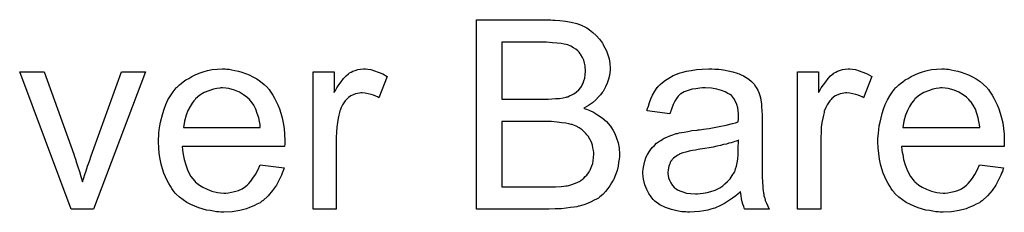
# Model space of a CAD drawing. Extents: x -1.5 to 9, y -3 to 5.
# Tile 359 of 368: x 7.147 to 7.5641, y 2.0459 to 2.1273. Entities that reach past the tile are written whole.
import ezdxf

# ---------------------------------------------------------------- set-up
doc = ezdxf.new("R2010")
doc.units = 0
doc.layers.add('qfn16-30-34-a_mechanical_19', color=1, linetype='CONTINUOUS')

msp = doc.modelspace()

# ---------------------------------------------------------------- linework, layer by layer
at = {"layer": 'qfn16-30-34-a_mechanical_19', "color": 1}
for points in [[(7.372821, 2.127142), (7.373747, 2.127142), (7.375829, 2.126911), (7.378143, 2.12668), (7.380573, 2.126217), (7.383002, 2.125638), (7.385201, 2.124828), (7.385316, 2.124828), (7.385432, 2.124713), (7.386126, 2.124365), (7.387168, 2.123787), (7.388325, 2.122977), (7.389713, 2.121936), (7.391217, 2.120663), (7.392606, 2.119043), (7.393878, 2.117308), (7.393994, 2.117076), (7.394341, 2.116382), (7.39492, 2.115457), (7.395498, 2.114068), (7.396077, 2.112448), (7.396655, 2.110713), (7.397002, 2.108746), (7.397118, 2.106779), (7.397118, 2.106548), (7.397118, 2.105969), (7.397002, 2.104928), (7.396771, 2.103655), (7.396424, 2.102151), (7.395845, 2.100531), (7.395151, 2.098912), (7.394225, 2.097176), (7.39411, 2.096945), (7.393763, 2.096482), (7.393068, 2.095556), (7.392143, 2.094631), (7.390986, 2.093474), (7.389597, 2.092201), (7.387862, 2.091044), (7.385895, 2.089887), (7.386011, 2.089887), (7.386242, 2.089771), (7.386589, 2.089655), (7.387052, 2.089424), (7.38844, 2.088961), (7.39006, 2.088151), (7.391796, 2.08711), (7.393763, 2.085837), (7.395498, 2.084333), (7.397118, 2.082482), (7.397234, 2.082251), (7.397696, 2.081557), (7.398391, 2.080515), (7.399085, 2.079127), (7.399779, 2.077276), (7.400473, 2.075309), (7.400936, 2.072995), (7.401052, 2.070449), (7.401052, 2.070334), (7.401052, 2.070218), (7.401052, 2.069524), (7.400936, 2.068367), (7.400705, 2.066978), (7.400473, 2.065358), (7.40001, 2.063623), (7.399432, 2.061772), (7.398622, 2.059921), (7.398506, 2.059689), (7.398159, 2.059111), (7.397696, 2.058301), (7.397002, 2.057144), (7.396077, 2.055987), (7.395151, 2.054714), (7.393994, 2.053441), (7.392721, 2.0524), (7.392606, 2.052284), (7.392143, 2.051937), (7.391333, 2.051474), (7.390292, 2.051012), (7.389019, 2.050318), (7.387515, 2.049623), (7.385895, 2.049045), (7.383928, 2.048466), (7.383697, 2.048466), (7.383002, 2.048235), (7.381846, 2.048119), (7.380341, 2.047888), (7.37849, 2.047656), (7.376292, 2.047425), (7.373862, 2.047309), (7.371085, 2.047194), (7.340541, 2.047194), (7.340541, 2.127258), (7.372011, 2.127258), (7.372821, 2.127142)], [(7.37016, 2.117771), (7.351185, 2.117771), (7.351185, 2.093705), (7.370854, 2.093705), (7.372358, 2.093821), (7.373978, 2.093936), (7.375598, 2.094052), (7.377217, 2.094284), (7.37849, 2.094515), (7.378722, 2.094631), (7.379184, 2.094746), (7.379879, 2.095093), (7.380804, 2.095556), (7.38173, 2.096019), (7.382771, 2.096713), (7.383812, 2.097639), (7.384622, 2.098564), (7.384738, 2.09868), (7.384969, 2.099027), (7.385316, 2.099721), (7.385664, 2.100531), (7.386011, 2.101457), (7.386358, 2.102614), (7.386589, 2.104002), (7.386705, 2.105506), (7.386705, 2.105738), (7.386705, 2.106201), (7.386589, 2.106895), (7.386474, 2.10782), (7.386242, 2.108977), (7.385895, 2.110134), (7.385432, 2.111291), (7.384738, 2.112448), (7.384622, 2.112564), (7.384391, 2.112911), (7.383928, 2.11349), (7.38335, 2.114068), (7.38254, 2.114762), (7.381614, 2.115457), (7.380457, 2.116151), (7.379184, 2.116614), (7.379069, 2.116614), (7.37849, 2.116845), (7.37768, 2.116961), (7.376408, 2.117192), (7.374672, 2.117423), (7.372705, 2.117539), (7.37016, 2.117771)], [(7.234791, 2.106432), (7.235716, 2.106316), (7.236873, 2.106085), (7.238146, 2.105853), (7.23965, 2.105506), (7.241039, 2.105159), (7.242658, 2.104581), (7.244163, 2.104002), (7.245782, 2.103192), (7.247402, 2.102267), (7.249022, 2.101225), (7.250526, 2.099953), (7.251914, 2.098564), (7.25203, 2.098449), (7.252261, 2.098217), (7.252609, 2.097754), (7.253071, 2.09706), (7.25365, 2.09625), (7.254228, 2.095325), (7.254923, 2.094168), (7.255617, 2.092779), (7.256311, 2.091275), (7.257005, 2.089655), (7.257584, 2.087804), (7.258162, 2.085837), (7.258625, 2.083639), (7.258972, 2.081325), (7.259203, 2.078895), (7.259319, 2.076234), (7.259319, 2.076119), (7.259319, 2.075656), (7.259319, 2.074846), (7.259203, 2.073689), (7.215816, 2.073689), (7.215816, 2.073573), (7.215816, 2.073226), (7.215932, 2.072763), (7.215932, 2.072069), (7.216047, 2.071259), (7.216279, 2.070334), (7.216626, 2.068251), (7.21732, 2.065937), (7.218246, 2.063392), (7.219518, 2.061077), (7.221138, 2.058995), (7.221254, 2.058995), (7.22137, 2.058764), (7.222064, 2.058185), (7.223105, 2.057375), (7.224493, 2.056565), (7.226345, 2.05564), (7.228427, 2.05483), (7.230741, 2.054251), (7.232014, 2.054135), (7.233402, 2.05402), (7.234328, 2.05402), (7.235369, 2.054135), (7.236642, 2.054367), (7.23803, 2.054714), (7.23965, 2.055177), (7.241154, 2.055871), (7.242658, 2.056797), (7.242774, 2.056912), (7.243353, 2.057375), (7.244047, 2.058069), (7.244857, 2.058995), (7.245782, 2.060268), (7.246824, 2.061887), (7.247865, 2.063739), (7.248791, 2.065937), (7.258972, 2.064664), (7.258972, 2.064548), (7.258856, 2.064317), (7.258741, 2.063854), (7.258509, 2.06316), (7.258162, 2.062466), (7.257815, 2.06154), (7.25689, 2.059573), (7.255733, 2.057375), (7.254113, 2.055061), (7.252261, 2.052863), (7.249948, 2.05078), (7.249832, 2.05078), (7.2496, 2.050549), (7.249253, 2.050317), (7.248791, 2.04997), (7.248096, 2.049623), (7.247402, 2.049276), (7.246476, 2.048813), (7.245435, 2.048351), (7.244278, 2.047888), (7.243121, 2.047425), (7.240229, 2.046731), (7.236989, 2.046152), (7.233402, 2.045921), (7.23213, 2.045921), (7.23132, 2.046036), (7.230279, 2.046152), (7.229006, 2.046384), (7.227617, 2.046615), (7.226113, 2.046846), (7.222874, 2.047772), (7.221138, 2.048466), (7.219518, 2.04916), (7.217783, 2.050086), (7.216163, 2.051127), (7.214659, 2.052284), (7.213155, 2.053673), (7.213039, 2.053788), (7.212808, 2.05402), (7.212461, 2.054483), (7.211998, 2.055177), (7.211419, 2.055987), (7.210841, 2.056912), (7.210147, 2.058069), (7.209453, 2.059342), (7.208758, 2.060846), (7.208064, 2.062466), (7.207486, 2.064317), (7.206907, 2.066284), (7.206444, 2.068367), (7.206097, 2.070681), (7.205866, 2.07311), (7.20575, 2.075656), (7.20575, 2.075771), (7.20575, 2.07635), (7.20575, 2.077044), (7.205866, 2.078085), (7.205981, 2.079358), (7.206097, 2.080747), (7.206329, 2.082366), (7.206676, 2.083986), (7.207601, 2.087689), (7.20818, 2.08954), (7.208874, 2.091507), (7.2098, 2.093358), (7.210841, 2.095093), (7.211998, 2.096829), (7.213271, 2.098449), (7.213386, 2.098564), (7.213618, 2.098796), (7.214081, 2.099143), (7.214659, 2.099721), (7.215353, 2.1003), (7.216279, 2.100994), (7.21732, 2.101804), (7.218593, 2.102498), (7.219865, 2.103308), (7.22137, 2.104002), (7.222989, 2.104696), (7.224725, 2.105275), (7.226576, 2.105853), (7.228543, 2.1062), (7.230626, 2.106432), (7.232824, 2.106548), (7.233981, 2.106548), (7.234791, 2.106432)], [(7.294492, 2.106432), (7.295765, 2.1062), (7.297269, 2.105738), (7.298889, 2.105159), (7.30074, 2.104349), (7.302707, 2.103308), (7.29912, 2.094283), (7.299004, 2.094399), (7.298542, 2.094631), (7.297847, 2.094978), (7.296922, 2.095325), (7.29588, 2.095672), (7.294608, 2.096019), (7.293335, 2.09625), (7.292062, 2.096366), (7.291484, 2.096366), (7.290905, 2.09625), (7.290095, 2.096135), (7.289285, 2.095903), (7.288244, 2.095556), (7.287203, 2.095093), (7.286277, 2.094399), (7.286162, 2.094283), (7.285815, 2.094052), (7.285467, 2.093589), (7.284889, 2.093011), (7.28431, 2.092201), (7.283732, 2.091275), (7.283153, 2.090234), (7.282691, 2.088961), (7.282575, 2.08873), (7.282459, 2.088036), (7.282228, 2.086994), (7.281881, 2.085606), (7.281534, 2.08387), (7.281302, 2.081903), (7.281186, 2.079821), (7.281071, 2.077507), (7.281071, 2.047194), (7.271236, 2.047194), (7.271236, 2.105275), (7.280145, 2.105275), (7.280145, 2.096482), (7.280261, 2.096597), (7.280724, 2.097407), (7.281302, 2.098449), (7.282228, 2.099721), (7.283153, 2.100994), (7.284195, 2.102382), (7.285236, 2.103539), (7.286277, 2.104465), (7.286393, 2.104581), (7.28674, 2.104812), (7.287434, 2.105159), (7.288128, 2.105506), (7.289054, 2.105853), (7.290211, 2.1062), (7.291368, 2.106432), (7.292641, 2.106548), (7.293451, 2.106548), (7.294492, 2.106432)], [(7.441431, 2.106432), (7.443167, 2.106316), (7.445133, 2.106085), (7.4471, 2.105738), (7.449067, 2.105275), (7.450918, 2.104697), (7.45115, 2.104581), (7.451728, 2.104349), (7.452538, 2.104002), (7.453579, 2.103539), (7.454736, 2.102845), (7.455894, 2.102151), (7.456935, 2.101226), (7.45786, 2.1003), (7.457976, 2.100184), (7.458208, 2.099837), (7.458555, 2.099259), (7.459017, 2.098564), (7.459596, 2.097523), (7.460059, 2.096482), (7.460521, 2.095209), (7.460869, 2.093705), (7.460869, 2.093589), (7.460984, 2.093242), (7.4611, 2.092548), (7.461216, 2.091622), (7.461216, 2.09035), (7.461331, 2.088846), (7.461447, 2.086879), (7.461447, 2.08468), (7.461447, 2.071491), (7.461447, 2.071375), (7.461447, 2.070912), (7.461447, 2.070218), (7.461447, 2.069292), (7.461447, 2.068251), (7.461447, 2.066978), (7.461563, 2.064202), (7.461563, 2.061309), (7.461678, 2.058416), (7.461794, 2.057144), (7.461794, 2.055987), (7.46191, 2.054945), (7.462026, 2.054136), (7.462026, 2.05402), (7.462141, 2.053557), (7.462257, 2.052863), (7.462604, 2.051937), (7.462836, 2.050896), (7.463298, 2.049739), (7.463877, 2.048466), (7.464455, 2.047194), (7.454158, 2.047194), (7.454042, 2.047309), (7.453927, 2.047772), (7.453695, 2.048351), (7.453348, 2.049276), (7.453001, 2.050318), (7.45277, 2.05159), (7.452538, 2.052979), (7.452307, 2.054483), (7.452191, 2.054483), (7.452075, 2.054251), (7.451381, 2.053673), (7.45034, 2.052863), (7.448952, 2.051822), (7.447216, 2.05078), (7.44548, 2.049623), (7.443629, 2.048582), (7.441662, 2.047772), (7.441431, 2.047656), (7.440737, 2.047541), (7.439695, 2.047194), (7.438423, 2.046847), (7.436803, 2.046499), (7.434952, 2.046268), (7.432869, 2.046037), (7.430787, 2.045921), (7.429861, 2.045921), (7.429167, 2.046037), (7.428357, 2.046037), (7.427431, 2.046152), (7.425349, 2.046499), (7.423035, 2.047078), (7.420489, 2.047888), (7.418175, 2.049045), (7.416093, 2.050549), (7.415861, 2.05078), (7.415283, 2.051359), (7.414473, 2.0524), (7.413547, 2.053789), (7.412622, 2.055524), (7.411812, 2.057491), (7.411233, 2.059921), (7.411118, 2.061078), (7.411002, 2.062466), (7.411002, 2.062697), (7.411002, 2.06316), (7.411118, 2.06397), (7.411233, 2.065011), (7.411465, 2.066284), (7.411812, 2.067557), (7.412275, 2.068945), (7.412853, 2.070218), (7.412969, 2.070334), (7.4132, 2.070796), (7.413663, 2.071491), (7.414242, 2.0723), (7.414936, 2.073226), (7.415861, 2.074152), (7.416787, 2.075077), (7.417944, 2.075887), (7.41806, 2.076003), (7.418522, 2.076234), (7.419101, 2.076697), (7.420026, 2.07716), (7.421068, 2.077623), (7.422341, 2.078201), (7.423613, 2.078664), (7.425117, 2.079127), (7.425233, 2.079127), (7.425696, 2.079242), (7.42639, 2.079474), (7.427316, 2.07959), (7.428473, 2.079821), (7.429977, 2.080052), (7.431712, 2.080399), (7.433795, 2.080631), (7.43391, 2.080631), (7.434373, 2.080747), (7.434952, 2.080747), (7.435762, 2.080862), (7.436687, 2.080978), (7.437844, 2.081209), (7.439117, 2.081325), (7.440505, 2.081557), (7.443282, 2.082135), (7.44629, 2.082713), (7.448952, 2.083408), (7.450224, 2.083755), (7.451381, 2.084102), (7.451381, 2.084218), (7.451381, 2.084449), (7.451497, 2.085143), (7.451497, 2.085953), (7.451497, 2.086416), (7.451497, 2.086647), (7.451497, 2.086763), (7.451497, 2.086879), (7.451497, 2.087573), (7.451381, 2.08873), (7.45115, 2.090003), (7.450803, 2.091391), (7.450224, 2.092779), (7.44953, 2.094052), (7.448604, 2.095093), (7.448489, 2.095209), (7.44791, 2.095672), (7.446985, 2.096135), (7.445828, 2.096829), (7.444208, 2.097407), (7.442357, 2.097986), (7.440043, 2.098333), (7.437382, 2.098449), (7.436225, 2.098449), (7.435068, 2.098333), (7.433448, 2.098102), (7.431828, 2.09787), (7.430092, 2.097407), (7.428473, 2.096829), (7.427084, 2.096019), (7.426968, 2.095903), (7.426506, 2.095556), (7.425927, 2.094978), (7.425233, 2.094052), (7.424539, 2.092895), (7.423729, 2.091391), (7.423035, 2.08954), (7.422341, 2.087457), (7.412737, 2.08873), (7.412737, 2.088846), (7.412853, 2.088961), (7.412853, 2.089308), (7.412969, 2.089771), (7.413316, 2.090812), (7.413779, 2.092317), (7.414357, 2.093821), (7.415051, 2.095441), (7.415977, 2.09706), (7.417018, 2.098564), (7.417134, 2.09868), (7.417597, 2.099143), (7.418291, 2.099837), (7.419217, 2.100763), (7.420489, 2.101688), (7.421993, 2.102614), (7.423729, 2.103655), (7.425696, 2.104465), (7.425811, 2.104465), (7.425927, 2.104581), (7.426274, 2.104697), (7.426737, 2.104812), (7.427894, 2.105159), (7.429514, 2.105506), (7.431365, 2.105854), (7.433679, 2.106201), (7.436109, 2.106432), (7.438886, 2.106548), (7.440158, 2.106548), (7.441431, 2.106432)], [(7.499744, 2.106432), (7.501016, 2.106201), (7.502521, 2.105738), (7.50414, 2.105159), (7.505992, 2.104349), (7.507958, 2.103308), (7.504372, 2.094284), (7.504256, 2.094399), (7.503793, 2.094631), (7.503099, 2.094978), (7.502173, 2.095325), (7.501132, 2.095672), (7.499859, 2.096019), (7.498587, 2.09625), (7.497314, 2.096366), (7.496736, 2.096366), (7.496157, 2.09625), (7.495347, 2.096135), (7.494537, 2.095903), (7.493496, 2.095556), (7.492455, 2.095093), (7.491529, 2.094399), (7.491413, 2.094284), (7.491066, 2.094052), (7.490719, 2.093589), (7.490141, 2.093011), (7.489562, 2.092201), (7.488984, 2.091275), (7.488405, 2.090234), (7.487942, 2.088961), (7.487827, 2.08873), (7.487711, 2.088036), (7.48748, 2.086994), (7.487132, 2.085606), (7.486785, 2.08387), (7.486554, 2.081904), (7.486438, 2.079821), (7.486323, 2.077507), (7.486323, 2.047194), (7.476488, 2.047194), (7.476488, 2.105275), (7.485397, 2.105275), (7.485397, 2.096482), (7.485513, 2.096597), (7.485975, 2.097407), (7.486554, 2.098449), (7.48748, 2.099721), (7.488405, 2.100994), (7.489447, 2.102383), (7.490488, 2.103539), (7.491529, 2.104465), (7.491645, 2.104581), (7.491992, 2.104812), (7.492686, 2.105159), (7.49338, 2.105506), (7.494306, 2.105854), (7.495463, 2.106201), (7.49662, 2.106432), (7.497893, 2.106548), (7.498703, 2.106548), (7.499744, 2.106432)], [(7.539545, 2.106432), (7.54047, 2.106316), (7.541627, 2.106085), (7.5429, 2.105854), (7.544404, 2.105506), (7.545792, 2.105159), (7.547412, 2.104581), (7.548916, 2.104002), (7.550536, 2.103192), (7.552156, 2.102267), (7.553776, 2.101226), (7.55528, 2.099953), (7.556668, 2.098564), (7.556784, 2.098449), (7.557015, 2.098217), (7.557362, 2.097755), (7.557825, 2.09706), (7.558404, 2.09625), (7.558982, 2.095325), (7.559676, 2.094168), (7.560371, 2.092779), (7.561065, 2.091275), (7.561759, 2.089655), (7.562337, 2.087804), (7.562916, 2.085837), (7.563379, 2.083639), (7.563726, 2.081325), (7.563957, 2.078895), (7.564073, 2.076234), (7.564073, 2.076119), (7.564073, 2.075656), (7.564073, 2.074846), (7.563957, 2.073689), (7.52057, 2.073689), (7.52057, 2.073573), (7.52057, 2.073226), (7.520685, 2.072763), (7.520685, 2.072069), (7.520801, 2.071259), (7.521033, 2.070334), (7.52138, 2.068251), (7.522074, 2.065937), (7.522999, 2.063392), (7.524272, 2.061078), (7.525892, 2.058995), (7.526008, 2.058995), (7.526123, 2.058764), (7.526818, 2.058185), (7.527859, 2.057375), (7.529247, 2.056565), (7.531099, 2.05564), (7.533181, 2.05483), (7.535495, 2.054251), (7.536768, 2.054136), (7.538156, 2.05402), (7.539082, 2.05402), (7.540123, 2.054136), (7.541396, 2.054367), (7.542784, 2.054714), (7.544404, 2.055177), (7.545908, 2.055871), (7.547412, 2.056797), (7.547528, 2.056912), (7.548106, 2.057375), (7.548801, 2.058069), (7.54961, 2.058995), (7.550536, 2.060268), (7.551577, 2.061887), (7.552619, 2.063739), (7.553544, 2.065937), (7.563726, 2.064664), (7.563726, 2.064549), (7.56361, 2.064317), (7.563494, 2.063854), (7.563263, 2.06316), (7.562916, 2.062466), (7.562569, 2.06154), (7.561643, 2.059573), (7.560486, 2.057375), (7.558867, 2.055061), (7.557015, 2.052863), (7.554701, 2.05078), (7.554586, 2.05078), (7.554354, 2.050549), (7.554007, 2.050318), (7.553544, 2.04997), (7.55285, 2.049623), (7.552156, 2.049276), (7.55123, 2.048813), (7.550189, 2.048351), (7.549032, 2.047888), (7.547875, 2.047425), (7.544983, 2.046731), (7.541743, 2.046152), (7.538156, 2.045921), (7.536883, 2.045921), (7.536074, 2.046037), (7.535032, 2.046152), (7.53376, 2.046384), (7.532371, 2.046615), (7.530867, 2.046847), (7.527627, 2.047772), (7.525892, 2.048466), (7.524272, 2.04916), (7.522537, 2.050086), (7.520917, 2.051127), (7.519413, 2.052284), (7.517909, 2.053673), (7.517793, 2.053789), (7.517562, 2.05402), (7.517215, 2.054483), (7.516752, 2.055177), (7.516173, 2.055987), (7.515595, 2.056912), (7.5149, 2.058069), (7.514206, 2.059342), (7.513512, 2.060846), (7.512818, 2.062466), (7.512239, 2.064317), (7.511661, 2.066284), (7.511198, 2.068367), (7.510851, 2.070681), (7.51062, 2.07311), (7.510504, 2.075656), (7.510504, 2.075771), (7.510504, 2.07635), (7.510504, 2.077044), (7.51062, 2.078086), (7.510735, 2.079358), (7.510851, 2.080747), (7.511082, 2.082366), (7.51143, 2.083986), (7.512355, 2.087689), (7.512934, 2.08954), (7.513628, 2.091507), (7.514553, 2.093358), (7.515595, 2.095093), (7.516752, 2.096829), (7.518024, 2.098449), (7.51814, 2.098564), (7.518372, 2.098796), (7.518834, 2.099143), (7.519413, 2.099721), (7.520107, 2.1003), (7.521033, 2.100994), (7.522074, 2.101804), (7.523347, 2.102498), (7.524619, 2.103308), (7.526123, 2.104002), (7.527743, 2.104697), (7.529479, 2.105275), (7.53133, 2.105854), (7.533297, 2.106201), (7.535379, 2.106432), (7.537578, 2.106548), (7.538735, 2.106548), (7.539545, 2.106432)], [(7.178213, 2.047194), (7.168842, 2.047194), (7.146975, 2.105275), (7.157387, 2.105275), (7.169883, 2.070449), (7.169883, 2.070334), (7.169999, 2.070218), (7.170114, 2.069871), (7.17023, 2.069524), (7.170577, 2.068367), (7.17104, 2.066863), (7.171619, 2.065127), (7.172313, 2.06316), (7.172891, 2.060962), (7.173586, 2.058764), (7.173701, 2.058995), (7.173817, 2.059573), (7.174164, 2.060499), (7.174511, 2.061887), (7.17509, 2.063392), (7.175668, 2.065358), (7.176478, 2.067441), (7.177288, 2.069755), (7.190131, 2.105275), (7.200312, 2.105275), (7.178213, 2.047194)], [(7.23294, 2.098449), (7.232245, 2.098449), (7.231783, 2.098333), (7.23051, 2.098217), (7.229006, 2.09787), (7.227155, 2.097292), (7.225188, 2.096482), (7.223337, 2.095325), (7.221485, 2.093821), (7.221254, 2.093589), (7.220791, 2.093011), (7.219981, 2.091969), (7.219171, 2.090581), (7.218246, 2.088961), (7.217436, 2.086879), (7.216742, 2.084449), (7.216395, 2.081788), (7.248906, 2.081788), (7.248906, 2.081903), (7.248906, 2.082135), (7.248791, 2.082482), (7.248791, 2.082945), (7.248559, 2.084333), (7.248212, 2.085837), (7.247633, 2.087689), (7.247055, 2.089424), (7.246129, 2.09116), (7.245088, 2.092664), (7.245088, 2.092779), (7.244857, 2.092895), (7.244278, 2.093589), (7.243237, 2.094515), (7.241849, 2.095556), (7.240113, 2.096597), (7.23803, 2.097523), (7.235601, 2.098217), (7.234328, 2.098333), (7.23294, 2.098449)], [(7.537693, 2.098449), (7.536999, 2.098449), (7.536536, 2.098333), (7.535264, 2.098217), (7.53376, 2.09787), (7.531908, 2.097292), (7.529941, 2.096482), (7.52809, 2.095325), (7.526239, 2.093821), (7.526008, 2.093589), (7.525545, 2.093011), (7.524735, 2.09197), (7.523925, 2.090581), (7.522999, 2.088961), (7.52219, 2.086879), (7.521495, 2.084449), (7.521148, 2.081788), (7.55366, 2.081788), (7.55366, 2.081904), (7.55366, 2.082135), (7.553544, 2.082482), (7.553544, 2.082945), (7.553313, 2.084333), (7.552966, 2.085837), (7.552387, 2.087689), (7.551809, 2.089424), (7.550883, 2.09116), (7.549842, 2.092664), (7.549842, 2.092779), (7.54961, 2.092895), (7.549032, 2.093589), (7.547991, 2.094515), (7.546602, 2.095556), (7.544867, 2.096597), (7.542784, 2.097523), (7.540355, 2.098217), (7.539082, 2.098333), (7.537693, 2.098449)], [(7.372242, 2.084218), (7.351185, 2.084218), (7.351185, 2.056681), (7.373978, 2.056681), (7.376408, 2.056797), (7.377449, 2.056912), (7.378374, 2.057028), (7.37849, 2.057028), (7.378953, 2.057144), (7.379647, 2.05726), (7.380457, 2.057491), (7.382424, 2.058185), (7.384391, 2.059111), (7.384507, 2.059226), (7.384854, 2.059458), (7.385316, 2.059805), (7.385895, 2.060268), (7.386474, 2.060962), (7.387283, 2.061656), (7.387862, 2.062582), (7.388556, 2.063623), (7.388672, 2.063739), (7.388788, 2.064086), (7.389019, 2.06478), (7.389366, 2.06559), (7.389713, 2.066515), (7.389944, 2.067673), (7.39006, 2.069061), (7.390176, 2.070449), (7.390176, 2.070681), (7.390176, 2.071144), (7.39006, 2.072069), (7.389829, 2.07311), (7.389597, 2.074267), (7.389135, 2.07554), (7.388556, 2.076813), (7.387746, 2.078086), (7.387631, 2.078201), (7.387283, 2.078664), (7.386821, 2.079242), (7.386126, 2.079937), (7.385201, 2.080747), (7.384044, 2.081557), (7.382771, 2.082251), (7.381267, 2.082829), (7.381036, 2.082945), (7.380573, 2.083061), (7.379532, 2.083292), (7.378259, 2.083523), (7.376639, 2.083755), (7.374672, 2.083986), (7.372242, 2.084218)], [(7.451497, 2.07635), (7.451381, 2.07635), (7.451266, 2.076234), (7.450918, 2.076119), (7.450456, 2.076003), (7.449877, 2.075771), (7.449183, 2.07554), (7.448373, 2.075309), (7.447447, 2.075077), (7.446406, 2.07473), (7.445133, 2.074499), (7.443861, 2.074152), (7.442357, 2.073805), (7.440737, 2.073457), (7.439117, 2.07311), (7.437266, 2.072879), (7.435299, 2.072532), (7.435068, 2.072532), (7.434373, 2.072416), (7.433216, 2.072185), (7.431944, 2.071953), (7.430555, 2.071722), (7.429167, 2.071375), (7.427894, 2.071028), (7.426737, 2.070565), (7.426621, 2.070565), (7.426274, 2.070334), (7.425811, 2.070102), (7.425349, 2.069755), (7.42396, 2.068829), (7.422803, 2.067441), (7.422803, 2.067325), (7.422572, 2.067094), (7.422456, 2.066631), (7.422225, 2.066053), (7.421993, 2.065358), (7.421762, 2.064664), (7.421646, 2.063739), (7.421531, 2.062813), (7.421531, 2.062697), (7.421531, 2.062119), (7.421646, 2.061425), (7.421878, 2.060499), (7.422225, 2.059458), (7.422803, 2.058416), (7.423498, 2.05726), (7.424423, 2.056218), (7.424539, 2.056102), (7.425002, 2.055871), (7.425696, 2.055408), (7.426621, 2.054945), (7.427894, 2.054483), (7.429398, 2.05402), (7.431134, 2.053789), (7.433216, 2.053673), (7.434142, 2.053673), (7.435299, 2.053789), (7.436572, 2.05402), (7.438191, 2.054251), (7.439811, 2.054714), (7.441547, 2.055293), (7.443282, 2.056102), (7.443514, 2.056218), (7.443976, 2.056565), (7.444786, 2.057144), (7.445712, 2.057954), (7.446753, 2.058879), (7.44791, 2.060036), (7.448836, 2.061425), (7.449761, 2.062929), (7.449877, 2.063044), (7.449993, 2.063507), (7.450224, 2.064317), (7.450571, 2.065358), (7.450918, 2.066747), (7.45115, 2.068367), (7.451266, 2.070334), (7.451381, 2.072648), (7.451497, 2.07635)]]:
    msp.add_lwpolyline(points, dxfattribs=at)

doc.saveas('drawing.dxf')
